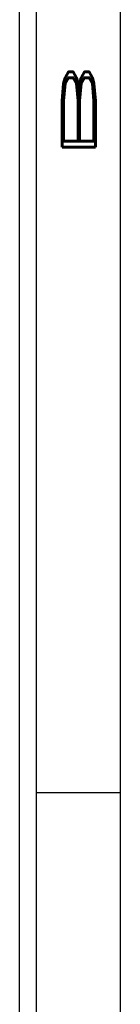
# Model space of a CAD drawing. Header units: inches. Extents: x 220 to 877, y 4 to 174.
# Tile 279 of 656: x 447.102 to 447.402, y 65.673 to 68.594. Entities that reach past the tile are written whole.
import ezdxf

# ---------------------------------------------------------------- set-up
doc = ezdxf.new("R2010")
doc.units = ezdxf.units.IN
doc.header["$LTSCALE"] = 0.5
doc.header["$MEASUREMENT"] = 0
doc.layers.add('SID-M-D', color=42, linetype='Continuous')
doc.layers.add('SID-M-S', color=105, linetype='Continuous')
doc.styles.add('R', font='ROMAND.SHX')

# ---------------------------------------------------------------- blocks, each defined once
blk = doc.blocks.new('*U9')
at = {"layer": 'SID-M-S'}
for p, q in [((0.2499999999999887, 6.661338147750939e-16), (0.2499999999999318, 21.99999999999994)), ((0.3, 6.661338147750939e-16), (0.299999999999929, 21.99999999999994)), ((0.55, 6.661338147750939e-16), (0.549999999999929, 21.99999999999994)), ((0.2999999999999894, 2.999999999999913), (0.5499999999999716, 2.999999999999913))]:
    blk.add_line(p, q, dxfattribs=at)
at = {"layer": 'SID-M-D', "style": 'R', "width": 4}
blk.add_text('B', height=0.09999999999, rotation=90, dxfattribs=at).set_placement((0.4762159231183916, 4.846344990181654))

msp = doc.modelspace()

# ---------------------------------------------------------------- block references
at = {"layer": 'SID-M-D'}
msp.add_blockref('*U9', (446.8517118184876, 63.30166505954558), dxfattribs=at)

doc.saveas('drawing.dxf')
